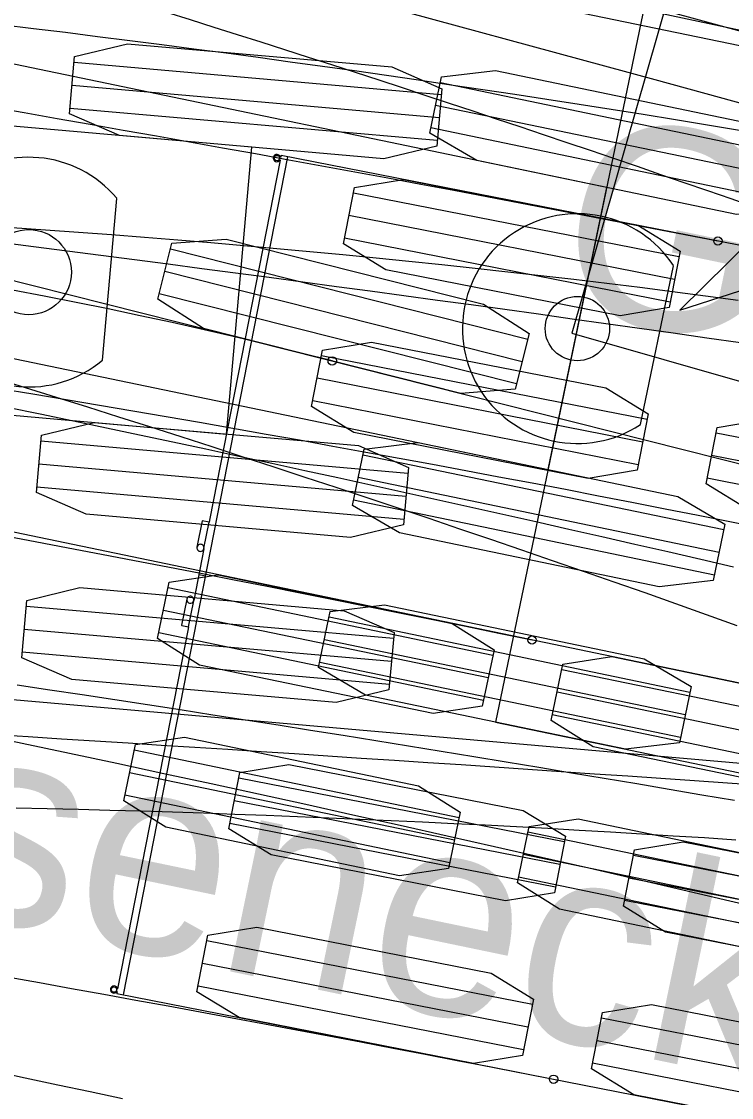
# Model space of a CAD drawing. Extents: x -14 to 1565148, y -25 to 642856.
# Drawn here: x 1565031.07 to 1565038.13, y 636508.4 to 636519.1 of the extents above; entities that cross this region are included whole.
import ezdxf

# ---------------------------------------------------------------- set-up
doc = ezdxf.new("R2010")
doc.units = 0
for name, color, linetype in [('DR_P_Headwall', 7, 'Continuous'), ('GE_P_Alignment_100_Stations', 7, 'Continuous'), ('MT_P_Work_Area', 7, 'Continuous'), ('PM_P_Edge_Line', 7, 'Continuous'), ('TR_Turning_Path25', 7, 'Continuous'), ('TR_Turning_Path27', 7, 'Continuous'), ('TR_Turning_Path28', 7, 'Continuous'), ('TR_Turning_Path29', 7, 'Continuous')]:
    doc.layers.add(name, color=color, linetype=linetype)

msp = doc.modelspace()

# ---------------------------------------------------------------- linework, layer by layer
at = {"layer": 'DR_P_Headwall'}
for p, q in [((1565038.469, 636522.731), (1565036.541, 636516.001)), ((1565036.541, 636516.001), (1565054.806, 636510.768)), ((1565036.541, 636516.001), (1565036.541, 636516.001))]:
    msp.add_line(p, q, dxfattribs=at)
msp.add_lwpolyline([(1565038.458, 636514.056), (1565038.128, 636514.122), (1565037.798, 636514.187), (1565037.468, 636514.252), (1565037.138, 636514.317), (1565036.808, 636514.381), (1565036.477, 636514.445), (1565036.147, 636514.508), (1565035.816, 636514.571), (1565035.486, 636514.633), (1565035.155, 636514.694), (1565034.824, 636514.755), (1565034.493, 636514.816), (1565034.162, 636514.876), (1565033.831, 636514.936), (1565033.5, 636514.995), (1565033.169, 636515.053), (1565032.837, 636515.112), (1565032.506, 636515.169), (1565032.174, 636515.226), (1565031.842, 636515.283), (1565031.511, 636515.339), (1565031.179, 636515.394), (1565030.847, 636515.449)], dxfattribs=at)
msp.add_arc((1564998.655, 636332.944), 190.231, 77.32682, 100.64576, dxfattribs=at)
at = {"layer": 'GE_P_Alignment_100_Stations'}
for points in [[(1565053.339, 636514.06), (1565050.158, 636514.967), (1565046.964, 636515.866), (1565043.768, 636516.759), (1565040.57, 636517.644), (1565037.371, 636518.524), (1565034.17, 636519.396), (1565030.967, 636520.262), (1565027.762, 636521.121), (1565024.555, 636521.974), (1565021.347, 636522.82), (1565018.137, 636523.659), (1565014.925, 636524.492), (1565011.711, 636525.318), (1565008.496, 636526.137), (1565008.174, 636526.219)], [(1565083.222, 636507.646), (1565079.958, 636508.405), (1565076.712, 636509.174), (1565073.467, 636509.953), (1565070.225, 636510.74), (1565066.985, 636511.535), (1565063.747, 636512.34), (1565060.511, 636513.153), (1565057.277, 636513.974), (1565054.045, 636514.805), (1565050.816, 636515.644), (1565047.589, 636516.491), (1565044.364, 636517.348), (1565041.141, 636518.213), (1565037.921, 636519.086), (1565034.703, 636519.968), (1565032.131, 636520.68)], [(1565038.21, 636518.02), (1565037.89, 636518.073), (1565037.571, 636518.125), (1565037.252, 636518.177), (1565036.933, 636518.227), (1565036.613, 636518.278), (1565036.294, 636518.327), (1565035.975, 636518.376), (1565035.655, 636518.425), (1565035.336, 636518.472), (1565035.017, 636518.519), (1565034.698, 636518.566), (1565034.378, 636518.612), (1565034.059, 636518.657), (1565033.74, 636518.701), (1565033.42, 636518.745), (1565033.101, 636518.788), (1565032.781, 636518.83), (1565032.462, 636518.872), (1565032.143, 636518.913), (1565031.823, 636518.953), (1565031.504, 636518.993), (1565031.185, 636519.032), (1565030.865, 636519.07)], [(1565038.197, 636516.329), (1565037.87, 636516.372), (1565037.543, 636516.414), (1565037.216, 636516.456), (1565036.888, 636516.496), (1565036.561, 636516.535), (1565036.233, 636516.574), (1565035.905, 636516.611), (1565035.578, 636516.647), (1565035.249, 636516.682), (1565034.921, 636516.716), (1565034.593, 636516.75), (1565034.264, 636516.782), (1565033.936, 636516.813), (1565033.607, 636516.843), (1565033.278, 636516.872), (1565032.949, 636516.901), (1565032.62, 636516.928), (1565032.291, 636516.955), (1565031.962, 636516.98), (1565031.633, 636517.005), (1565031.304, 636517.029), (1565030.974, 636517.052)]]:
    msp.add_lwpolyline(points, dxfattribs=at)
for centre, radius, start, end in [((1564614.651, 634973.928), 1605.395, 74.111231, 75.773222), ((1565365.694, 637720.982), 1241.789, 254.467176, 256.876425)]:
    msp.add_arc(centre, radius, start, end, dxfattribs=at)
at = {"layer": 'MT_P_Work_Area'}
for p, q in [((1565037.41, 636519.964), (1565035.781, 636512.131)), ((1565036.888, 636517.451), (1565027.097, 636519.487)), ((1565035.233, 636518.497), (1565038.823, 636517.751)), ((1565035.186, 636518.273), (1565038.776, 636517.526)), ((1565035.14, 636518.049), (1565038.729, 636517.302)), ((1565036.304, 636514.644), (1565036.888, 636517.451)), ((1565026.514, 636516.681), (1565036.304, 636514.644)), ((1565037.223, 636515.092), (1565037.552, 636516.674)), ((1565034.462, 636514.793), (1565038.052, 636514.047)), ((1565034.416, 636514.569), (1565038.006, 636513.822)), ((1565034.369, 636514.345), (1565037.959, 636513.598)), ((1565034.126, 636513.178), (1565037.716, 636512.431)), ((1565034.08, 636512.954), (1565037.67, 636512.207)), ((1565034.033, 636512.729), (1565037.623, 636511.983)), ((1565035.781, 636512.131), (1565071.027, 636504.801)), ((1565035.781, 636512.131), (1565035.781, 636512.131))]:
    msp.add_line(p, q, dxfattribs=at)
for points in [[(1565035.464, 636519.608), (1565035.58, 636520.168), (1565036.118, 636520.233), (1565038.703, 636519.695), (1565039.17, 636519.422), (1565039.054, 636518.862), (1565038.516, 636518.798), (1565035.931, 636519.335)], [(1565035.128, 636517.993), (1565035.244, 636518.553), (1565035.782, 636518.617), (1565038.367, 636518.08), (1565038.834, 636517.806), (1565038.718, 636517.246), (1565038.18, 636517.182), (1565035.595, 636517.72)], [(1565034.358, 636514.289), (1565034.474, 636514.849), (1565035.012, 636514.913), (1565037.596, 636514.376), (1565038.064, 636514.102), (1565037.947, 636513.542), (1565037.41, 636513.478), (1565034.825, 636514.016)], [(1565034.022, 636512.674), (1565034.138, 636513.234), (1565034.676, 636513.298), (1565037.26, 636512.76), (1565037.728, 636512.487), (1565037.611, 636511.927), (1565037.074, 636511.863), (1565034.489, 636512.4)]]:
    msp.add_lwpolyline(points, close=True, dxfattribs=at)
msp.add_lwpolyline([(1565038.16, 636511.35), (1565037.835, 636511.405), (1565037.511, 636511.461), (1565037.187, 636511.516), (1565036.862, 636511.57), (1565036.538, 636511.625), (1565036.213, 636511.679), (1565035.889, 636511.733), (1565035.565, 636511.786), (1565035.24, 636511.839), (1565034.916, 636511.892), (1565034.591, 636511.945), (1565034.267, 636511.997), (1565033.942, 636512.049), (1565033.618, 636512.1), (1565033.294, 636512.151), (1565032.969, 636512.202), (1565032.645, 636512.253), (1565032.32, 636512.303), (1565031.996, 636512.353), (1565031.671, 636512.402), (1565031.347, 636512.451), (1565031.022, 636512.5)], dxfattribs=at)
msp.add_circle((1565036.596, 636516.048), 0.32, dxfattribs=at)
msp.add_arc((1565036.596, 636516.048), 1.143, 33.2502, 303.2502, dxfattribs=at)
at = {"layer": 'PM_P_Edge_Line'}
msp.add_lwpolyline([(1565038.219, 636515.906), (1565037.885, 636515.954), (1565037.55, 636516.002), (1565037.215, 636516.049), (1565036.881, 636516.096), (1565036.546, 636516.143), (1565036.211, 636516.19), (1565035.876, 636516.237), (1565035.541, 636516.283), (1565035.206, 636516.329), (1565034.871, 636516.375), (1565034.536, 636516.42), (1565034.201, 636516.465), (1565033.866, 636516.51), (1565033.531, 636516.555), (1565033.196, 636516.6), (1565032.861, 636516.644), (1565032.526, 636516.688), (1565032.191, 636516.732), (1565031.855, 636516.775), (1565031.52, 636516.819), (1565031.185, 636516.862), (1565030.849, 636516.905)], dxfattribs=at)
msp.add_arc((1564974.513, 636082.407), 442.57, 79.68783, 88.0519, dxfattribs=at)
at = {"layer": 'TR_Turning_Path25'}
for p, q in [((1565061.6, 636507.657), (1565026.354, 636514.984)), ((1565035.755, 636512.796), (1565032.524, 636513.467)), ((1565035.709, 636512.571), (1565032.478, 636513.243)), ((1565035.662, 636512.347), (1565032.431, 636513.019)), ((1565039.671, 636511.982), (1565036.441, 636512.653)), ((1565039.625, 636511.757), (1565036.394, 636512.429)), ((1565039.578, 636511.533), (1565036.347, 636512.205)), ((1565035.419, 636511.18), (1565032.188, 636511.852)), ((1565035.373, 636510.956), (1565032.142, 636511.628)), ((1565035.326, 636510.732), (1565032.095, 636511.403)), ((1565039.336, 636510.366), (1565036.105, 636511.038)), ((1565039.289, 636510.142), (1565036.058, 636510.813)), ((1565039.242, 636509.917), (1565036.011, 636510.589))]:
    msp.add_line(p, q, dxfattribs=at)
for points in [[(1565030.924, 636515.267), (1565031.253, 636515.199), (1565031.582, 636515.13), (1565031.912, 636515.06), (1565032.241, 636514.991), (1565032.57, 636514.921), (1565032.899, 636514.85), (1565033.228, 636514.779), (1565033.556, 636514.708), (1565033.885, 636514.637), (1565034.214, 636514.565), (1565034.542, 636514.493), (1565034.871, 636514.42), (1565035.199, 636514.348), (1565035.527, 636514.274), (1565035.856, 636514.201), (1565036.184, 636514.127), (1565036.512, 636514.053), (1565036.84, 636513.978), (1565037.168, 636513.903), (1565037.496, 636513.828), (1565037.824, 636513.752), (1565038.151, 636513.676)], [(1565030.87, 636513.991), (1565031.201, 636513.929), (1565031.531, 636513.867), (1565031.861, 636513.804), (1565032.191, 636513.741), (1565032.521, 636513.677), (1565032.851, 636513.613), (1565033.181, 636513.549), (1565033.51, 636513.484), (1565033.84, 636513.418), (1565034.169, 636513.353), (1565034.499, 636513.286), (1565034.828, 636513.22), (1565035.157, 636513.153), (1565035.487, 636513.085), (1565035.816, 636513.017), (1565036.145, 636512.949)], [(1565026.587, 636509.519), (1565026.91, 636509.455), (1565027.233, 636509.391), (1565027.556, 636509.326), (1565027.879, 636509.261), (1565028.202, 636509.196), (1565028.525, 636509.13), (1565028.847, 636509.064), (1565029.17, 636508.998), (1565029.492, 636508.931), (1565029.815, 636508.864), (1565030.137, 636508.797), (1565030.46, 636508.729), (1565030.782, 636508.661), (1565031.104, 636508.592), (1565031.426, 636508.523), (1565031.748, 636508.454), (1565032.07, 636508.385)]]:
    msp.add_lwpolyline(points, dxfattribs=at)
for points in [[(1565035.767, 636512.851), (1565035.65, 636512.291), (1565035.163, 636512.217), (1565032.837, 636512.7), (1565032.419, 636512.963), (1565032.536, 636513.523), (1565033.023, 636513.598), (1565035.35, 636513.114)], [(1565039.683, 636512.037), (1565039.567, 636511.477), (1565039.079, 636511.403), (1565036.753, 636511.886), (1565036.336, 636512.149), (1565036.452, 636512.709), (1565036.94, 636512.784), (1565039.266, 636512.3)], [(1565035.431, 636511.236), (1565035.315, 636510.676), (1565034.827, 636510.601), (1565032.501, 636511.085), (1565032.084, 636511.347), (1565032.2, 636511.908), (1565032.687, 636511.982), (1565035.014, 636511.499)], [(1565039.347, 636510.422), (1565039.231, 636509.862), (1565038.743, 636509.787), (1565036.417, 636510.271), (1565036, 636510.533), (1565036.116, 636511.093), (1565036.604, 636511.168), (1565038.93, 636510.685)]]:
    msp.add_lwpolyline(points, close=True, dxfattribs=at)
msp.add_circle((1565036.145, 636512.949), 0.0417, dxfattribs=at)
msp.add_arc((1564967.411, 636209.604), 308.945, 69.72175, 81.14322, dxfattribs=at)
at = {"layer": 'TR_Turning_Path27'}
for p, q in [((1565032.082, 636509.417), (1565033.717, 636517.758)), ((1565033.648, 636517.772), (1565033.643, 636517.75)), ((1565080.683, 636508.555), (1565033.648, 636517.772)), ((1565033.639, 636517.725), (1565032.939, 636514.157)), ((1565033.639, 636517.726), (1565033.639, 636517.725)), ((1565037.607, 636516.762), (1565034.368, 636517.397)), ((1565037.563, 636516.537), (1565034.324, 636517.172)), ((1565037.519, 636516.312), (1565034.28, 636516.947)), ((1565037.29, 636515.143), (1565034.051, 636515.778)), ((1565037.246, 636514.918), (1565034.007, 636515.553)), ((1565037.201, 636514.693), (1565033.963, 636515.328)), ((1565041.215, 636514.374), (1565037.977, 636515.008)), ((1565041.171, 636514.149), (1565037.932, 636514.784)), ((1565041.127, 636513.924), (1565037.888, 636514.559)), ((1565032.863, 636514.134), (1565032.812, 636513.873)), ((1565032.864, 636514.136), (1565032.863, 636514.134)), ((1565032.932, 636514.122), (1565032.864, 636514.136)), ((1565032.881, 636513.862), (1565032.933, 636514.122)), ((1565032.939, 636514.157), (1565032.932, 636514.122)), ((1565032.88, 636513.856), (1565032.78, 636513.342)), ((1565032.83, 636513.601), (1565032.9, 636513.587)), ((1565032.711, 636513.356), (1565032.659, 636513.095)), ((1565032.728, 636513.08), (1565032.779, 636513.34)), ((1565032.721, 636513.044), (1565032.022, 636509.477)), ((1565032.659, 636513.095), (1565032.66, 636513.093)), ((1565032.66, 636513.093), (1565032.728, 636513.08)), ((1565032.728, 636513.08), (1565032.721, 636513.044)), ((1565036.466, 636510.94), (1565033.228, 636511.574)), ((1565036.422, 636510.715), (1565033.183, 636511.349)), ((1565036.378, 636510.49), (1565033.139, 636511.124)), ((1565040.391, 636510.171), (1565037.153, 636510.805)), ((1565040.347, 636509.946), (1565037.109, 636510.58)), ((1565040.303, 636509.721), (1565037.065, 636510.355)), ((1565036.149, 636509.32), (1565032.91, 636509.955)), ((1565036.105, 636509.096), (1565032.866, 636509.73)), ((1565036.061, 636508.871), (1565032.822, 636509.505)), ((1565032.017, 636509.452), (1565032.013, 636509.43)), ((1565032.013, 636509.43), (1565079.048, 636500.214)), ((1565032.022, 636509.477), (1565032.022, 636509.476)), ((1565040.074, 636508.551), (1565036.836, 636509.186)), ((1565040.03, 636508.326), (1565036.792, 636508.961)), ((1565039.986, 636508.102), (1565036.747, 636508.736))]:
    msp.add_line(p, q, dxfattribs=at)
for points in [[(1565039.52, 636516.845), (1565038.435, 636518.525), (1565038.578, 636517.181), (1565037.617, 636516.232)], [(1565037.618, 636516.818), (1565037.508, 636516.257), (1565037.021, 636516.176), (1565034.69, 636516.633), (1565034.269, 636516.891), (1565034.379, 636517.453), (1565034.866, 636517.533), (1565037.198, 636517.076)], [(1565037.301, 636515.199), (1565037.191, 636514.638), (1565036.704, 636514.557), (1565034.372, 636515.014), (1565033.952, 636515.272), (1565034.062, 636515.833), (1565034.549, 636515.914), (1565036.88, 636515.457)], [(1565041.226, 636514.43), (1565041.116, 636513.868), (1565040.629, 636513.788), (1565038.298, 636514.245), (1565037.877, 636514.503), (1565037.987, 636515.064), (1565038.474, 636515.145), (1565040.806, 636514.688)], [(1565036.477, 636510.995), (1565036.367, 636510.434), (1565035.88, 636510.354), (1565033.549, 636510.811), (1565033.128, 636511.069), (1565033.238, 636511.63), (1565033.725, 636511.71), (1565036.057, 636511.253)], [(1565040.402, 636510.226), (1565040.292, 636509.665), (1565039.806, 636509.585), (1565037.474, 636510.042), (1565037.054, 636510.3), (1565037.164, 636510.861), (1565037.65, 636510.941), (1565039.982, 636510.484)], [(1565036.16, 636509.376), (1565036.05, 636508.815), (1565035.563, 636508.735), (1565033.231, 636509.192), (1565032.811, 636509.449), (1565032.921, 636510.011), (1565033.408, 636510.091), (1565035.739, 636509.634)], [(1565040.085, 636508.607), (1565039.975, 636508.046), (1565039.488, 636507.965), (1565037.157, 636508.422), (1565036.737, 636508.68), (1565036.847, 636509.242), (1565037.333, 636509.322), (1565039.665, 636508.865)]]:
    msp.add_lwpolyline(points, close=True, dxfattribs=at)
for points in [[(1565039.52, 636516.845), (1565038.435, 636518.525), (1565038.578, 636517.181), (1565037.617, 636516.232), (1565039.52, 636516.845)], [(1565030.761, 636518.254), (1565031.091, 636518.197), (1565031.42, 636518.14), (1565031.749, 636518.082), (1565032.078, 636518.024), (1565032.408, 636517.966), (1565032.737, 636517.907), (1565033.066, 636517.848), (1565033.395, 636517.789), (1565033.724, 636517.729), (1565034.053, 636517.669), (1565034.381, 636517.608), (1565034.71, 636517.547), (1565035.039, 636517.486), (1565035.367, 636517.425), (1565035.696, 636517.363), (1565036.025, 636517.301), (1565036.353, 636517.238), (1565036.681, 636517.175), (1565037.01, 636517.112), (1565037.338, 636517.048), (1565037.666, 636516.984), (1565037.994, 636516.92)], [(1565030.792, 636515.559), (1565031.102, 636515.462), (1565031.412, 636515.365), (1565031.722, 636515.268), (1565032.031, 636515.17), (1565032.341, 636515.072), (1565032.65, 636514.973), (1565032.959, 636514.873), (1565033.268, 636514.773), (1565033.576, 636514.672), (1565033.885, 636514.571), (1565034.193, 636514.469), (1565034.501, 636514.367), (1565034.809, 636514.264), (1565035.117, 636514.16), (1565035.424, 636514.056), (1565035.732, 636513.951), (1565036.039, 636513.846), (1565036.346, 636513.741), (1565036.653, 636513.634), (1565036.959, 636513.527), (1565037.266, 636513.42), (1565037.572, 636513.312), (1565037.878, 636513.203), (1565038.184, 636513.094)], [(1565030.925, 636509.596), (1565031.245, 636509.539), (1565031.565, 636509.482), (1565031.884, 636509.424), (1565032.204, 636509.366), (1565032.524, 636509.307), (1565032.844, 636509.249), (1565033.163, 636509.189), (1565033.483, 636509.13), (1565033.803, 636509.07), (1565034.122, 636509.01), (1565034.442, 636508.949), (1565034.762, 636508.888), (1565035.081, 636508.827), (1565035.401, 636508.765), (1565035.721, 636508.703), (1565036.04, 636508.641), (1565036.36, 636508.578)]]:
    msp.add_lwpolyline(points, dxfattribs=at)
for centre, radius in [((1565033.608, 636517.745), 0.0266), ((1565037.994, 636516.92), 0.0417), ((1565031.986, 636509.47), 0.0266), ((1565036.36, 636508.578), 0.0417)]:
    msp.add_circle(centre, radius, dxfattribs=at)
for centre, radius, start, end in [((1564977.942, 636344.712), 182.816, 70.31624, 80.19793), ((1565033.607, 636517.745), 0.0363, 7.9903, 329.1529), ((1565032.847, 636513.866), 0.0352, 348.701, 171.3404), ((1565032.846, 636513.866), 0.0352, 168.929, 349.5155), ((1565032.745, 636513.349), 0.0352, 348.3114, 168.8979), ((1565032.745, 636513.349), 0.0354, 173.205, 345.3905), ((1565031.986, 636509.47), 0.0363, 8.674, 329.8367)]:
    msp.add_arc(centre, radius, start, end, dxfattribs=at)
at = {"layer": 'TR_Turning_Path28'}
for p, q in [((1565033.356, 636517.854), (1565022.796, 636518.78)), ((1565031.589, 636518.699), (1565035.242, 636518.378)), ((1565031.569, 636518.471), (1565035.222, 636518.15)), ((1565031.549, 636518.242), (1565035.202, 636517.922)), ((1565033.105, 636514.998), (1565033.356, 636517.854)), ((1565031.873, 636515.734), (1565032.014, 636517.344)), ((1565022.546, 636515.925), (1565033.105, 636514.998)), ((1565031.259, 636514.93), (1565034.911, 636514.61)), ((1565031.239, 636514.702), (1565034.891, 636514.381)), ((1565031.219, 636514.474), (1565034.871, 636514.153)), ((1565031.115, 636513.286), (1565034.767, 636512.966)), ((1565031.094, 636513.058), (1565034.747, 636512.738)), ((1565031.074, 636512.83), (1565034.727, 636512.509)), ((1565028.277, 636512.594), (1565076.022, 636508.405))]:
    msp.add_line(p, q, dxfattribs=at)
for points in [[(1565031.544, 636518.186), (1565031.594, 636518.756), (1565032.121, 636518.882), (1565034.751, 636518.652), (1565035.247, 636518.435), (1565035.197, 636517.865), (1565034.671, 636517.738), (1565032.041, 636517.969)], [(1565031.214, 636514.417), (1565031.264, 636514.987), (1565031.79, 636515.114), (1565034.42, 636514.883), (1565034.916, 636514.666), (1565034.866, 636514.096), (1565034.34, 636513.97), (1565031.71, 636514.2)], [(1565031.069, 636512.773), (1565031.119, 636513.343), (1565031.646, 636513.47), (1565034.276, 636513.239), (1565034.772, 636513.023), (1565034.722, 636512.453), (1565034.196, 636512.326), (1565031.566, 636512.557)]]:
    msp.add_lwpolyline(points, close=True, dxfattribs=at)
msp.add_lwpolyline([(1565038.423, 636511.501), (1565038.091, 636511.524), (1565037.76, 636511.547), (1565037.428, 636511.57), (1565037.097, 636511.593), (1565036.765, 636511.615), (1565036.434, 636511.638), (1565036.103, 636511.66), (1565035.771, 636511.683), (1565035.44, 636511.705), (1565035.108, 636511.727), (1565034.777, 636511.749), (1565034.446, 636511.771), (1565034.114, 636511.793), (1565033.783, 636511.815), (1565033.452, 636511.836), (1565033.12, 636511.858), (1565032.789, 636511.879), (1565032.457, 636511.9), (1565032.126, 636511.922), (1565031.795, 636511.943), (1565031.463, 636511.963), (1565031.132, 636511.984), (1565030.801, 636512.005)], dxfattribs=at)
msp.add_circle((1565031.138, 636516.61), 0.424, dxfattribs=at)
msp.add_arc((1565031.138, 636516.61), 1.143, 39.9852, 309.9852, dxfattribs=at)
at = {"layer": 'TR_Turning_Path29'}
for p, q in [((1565032.547, 636516.842), (1565036.102, 636515.944)), ((1565030.278, 636516.705), (1565044.822, 636513.034)), ((1565032.491, 636516.62), (1565036.046, 636515.722)), ((1565032.435, 636516.397), (1565035.99, 636515.5))]:
    msp.add_line(p, q, dxfattribs=at)
msp.add_lwpolyline([(1565032.421, 636516.342), (1565032.561, 636516.897), (1565033.101, 636516.938), (1565035.661, 636516.292), (1565036.116, 636515.999), (1565035.976, 636515.445), (1565035.436, 636515.403), (1565032.877, 636516.049)], close=True, dxfattribs=at)
for points in [[(1565034.157, 636515.726), (1565033.836, 636515.807), (1565033.518, 636515.885), (1565033.201, 636515.961), (1565032.883, 636516.035), (1565032.565, 636516.107), (1565032.247, 636516.176), (1565031.929, 636516.243), (1565031.611, 636516.307), (1565031.293, 636516.37), (1565030.975, 636516.43)], [(1565038.172, 636510.958), (1565037.86, 636510.979), (1565037.548, 636510.998), (1565037.237, 636511.018), (1565036.925, 636511.036), (1565036.613, 636511.054), (1565036.302, 636511.072), (1565035.99, 636511.088), (1565035.679, 636511.105), (1565035.367, 636511.12), (1565035.056, 636511.135), (1565034.745, 636511.15), (1565034.433, 636511.164), (1565034.122, 636511.177), (1565033.811, 636511.19), (1565033.5, 636511.202), (1565033.189, 636511.213), (1565032.878, 636511.224), (1565032.567, 636511.234), (1565032.256, 636511.244), (1565031.945, 636511.253), (1565031.634, 636511.261), (1565031.323, 636511.269), (1565031.013, 636511.276)]]:
    msp.add_lwpolyline(points, dxfattribs=at)
msp.add_circle((1565034.157, 636515.726), 0.0417, dxfattribs=at)

# ---------------------------------------------------------------- texts
at = {"layer": 'MT_P_Work_Area'}
msp.add_text('Gooseneck Horse Trailer', height=2, rotation=348.2502, dxfattribs=at).set_placement((1565036.302, 636516.272))
at = {"layer": 'TR_Turning_Path25'}
msp.add_text('Gooseneck Horse Trailer', height=2, rotation=348.2571, dxfattribs=at).set_placement((1565025.246, 636511.292))

doc.saveas('drawing.dxf')
